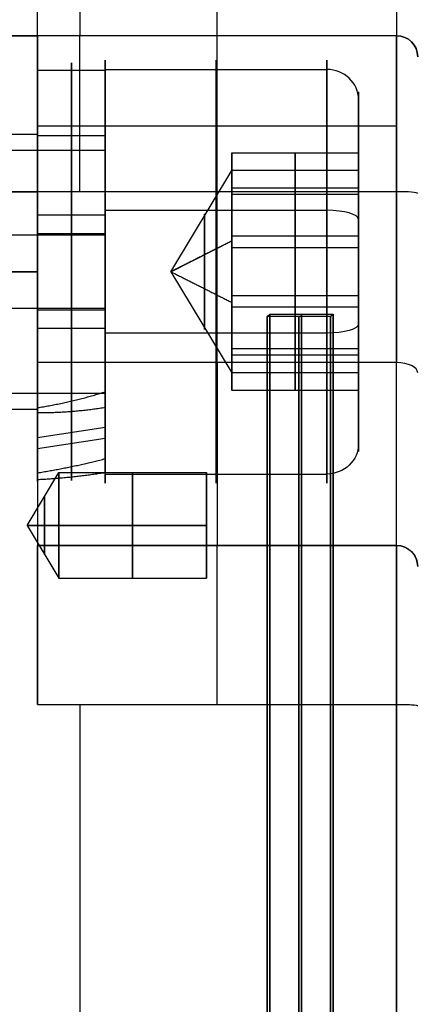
# Model space of a CAD drawing. Header units: millimetres. Extents: x -105 to 152, y -114 to 65.
# Tile 293 of 301: x 105 to 114, y 20 to 43. Entities that reach past the tile are written whole.
import ezdxf

# ---------------------------------------------------------------- set-up
doc = ezdxf.new("R2010")
doc.units = ezdxf.units.MM
doc.layers.add('Layer 01', color=7, linetype='Continuous', true_color=0x000000)

# ---------------------------------------------------------------- blocks, each defined once
blk = doc.blocks.new('Block 02')
at = {"layer": 'Layer 01'}
for p, q in [((113.576, 42.581, 55.243), (98.576, 42.581, 55.243)), ((105.076, 42.581, -55.243), (98.576, 42.581, -55.243)), ((105.076, 41.12, -54.327), (105.076, 42.581, -54.327)), ((106.076, 42.581, 50.989), (106.076, 42.581, 59.497)), ((106.676, 41.755, -58.393), (105.076, 41.755, -58.393)), ((106.676, 41.784, -55.6), (111.926, 41.784, -55.6)), ((106.676, 41.784, -55.6), (106.676, 41.727, -55.617)), ((112.676, 41.067, -55.818), (112.676, 39.392, -56.326)), ((98.576, 40.25, -57.053), (105.076, 40.25, -57.053)), ((106.676, 40.215, -57.959), (105.076, 40.215, -57.959)), ((106.676, 40.196, -56.082), (106.676, 39.871, -56.181)), ((98.551, 39.871, -56.181), (106.676, 39.871, -56.181)), ((109.676, 39.724, -57.42), (109.676, 39.46, -57.501)), ((111.176, 39.812, -57.707), (111.176, 38.973, -54.945)), ((111.176, 37.839, -59.815), (111.176, 39.812, -57.707)), ((108.233, 37, -57.053), (109.676, 39.392, -56.326)), ((109.676, 39.391, -57.783), (109.676, 39.477, -58.065)), ((112.676, 39.392, -56.326), (109.676, 39.392, -56.326)), ((105.076, 38.769, -54.327), (105.076, 38.93, -54.327)), ((109.676, 39.078, -55.29), (109.676, 38.842, -55.362)), ((111.176, 38.973, -54.945), (111.176, 36.161, -54.29)), ((112.676, 38.825, -58.761), (109.676, 38.825, -58.761)), ((106.676, 38.436, -61.779), (106.676, 38.453, -61.837)), ((109.676, 38.611, -58.99), (109.676, 38.562, -59.005)), ((109.676, 38.27, -54.781), (109.676, 38.314, -54.925)), ((112.676, 37.839, -59.815), (112.676, 38.235, -61.119)), ((106.676, 37.872, -59.923), (106.676, 37.971, -60.248)), ((108.233, 37, -57.053), (109.676, 37.727, -59.445)), ((109.676, 37.681, -59.458), (109.676, 37.785, -59.802)), ((111.176, 35.027, -59.16), (111.176, 37.839, -59.815)), ((112.676, 37.567, -54.618), (109.676, 37.567, -54.618)), ((109.676, 37.262, -54.547), (109.676, 37.213, -54.562)), ((108.233, 37, -57.053), (109.676, 34.608, -57.779)), ((109.676, 36.787, -59.544), (109.676, 36.738, -59.558)), ((112.676, 36.433, -59.487), (109.676, 36.433, -59.487)), ((105.076, 36.258, -50.946), (105.076, 36.258, -52.169)), ((105.076, 36.258, -53.796), (105.076, 36.258, -53.888)), ((105.076, 36.258, -60.217), (105.076, 36.258, -60.309)), ((105.076, 36.258, -61.937), (105.076, 36.258, -63.684)), ((106.676, 36.029, -53.857), (106.676, 36.128, -54.182)), ((109.676, 36.215, -54.303), (109.676, 36.319, -54.647)), ((111.176, 36.161, -54.29), (111.176, 34.188, -56.398)), ((112.676, 35.765, -52.986), (112.676, 36.161, -54.29)), ((110.515, 35.939), (110.576, 36)), ((112.015, 35.939), (110.515, 35.939)), ((110.576, 36), (112.076, 36)), ((112.015, 35.939), (112.076, 36)), ((106.676, 35.66, -61.807), (105.076, 35.66, -61.807)), ((109.676, 35.686, -59.18), (109.676, 35.73, -59.324)), ((106.676, 35.547, -52.268), (106.676, 35.564, -52.326)), ((109.676, 35.438, -55.101), (109.676, 35.389, -55.116)), ((105.076, 35.07, -54.327), (105.076, 35.231, -54.327)), ((112.676, 35.175, -55.344), (109.676, 35.175, -55.344)), ((109.676, 35.158, -58.743), (109.676, 34.922, -58.815)), ((111.176, 34.188, -56.398), (111.176, 35.027, -59.16)), ((109.676, 34.523, -56.04), (109.676, 34.609, -56.323)), ((112.676, 34.608, -57.779), (109.676, 34.608, -57.779)), ((109.676, 34.54, -56.605), (109.676, 34.276, -56.685)), ((112.676, 34.608, -57.779), (112.676, 32.933, -58.288)), ((98.551, 34.129, -57.924), (106.676, 34.129, -57.924)), ((106.676, 34.129, -57.924), (106.676, 33.804, -58.023)), ((105.878, 33.942, -55.709), (105.878, 32.392, -55.272)), ((98.576, 33.75, -57.053), (105.076, 33.75, -57.053)), ((105.874, 33.691, -56.601), (105.874, 32.141, -56.164)), ((105.076, 33.076, -55.947), (106.676, 33.327, -55.058)), ((106.676, 33.059, -55.942), (105.076, 32.808, -56.831)), ((105.076, 32.036, -54.327), (105.076, 32.88, -54.327)), ((104.825, 31, 31), (105.576, 32.25, 31)), ((104.825, 31, -31), (105.576, 32.25, -31)), ((105.576, 32.25, 31), (109.076, 32.25, 31)), ((105.576, 32.25, -31), (109.076, 32.25, -31)), ((106.676, 32.273, -58.488), (106.676, 32.216, -58.506)), ((106.676, 32.216, -58.506), (111.926, 32.216, -58.506)), ((109.076, 29.75, 31), (109.076, 32.25, 31)), ((109.076, 29.75, -31), (109.076, 32.25, -31)), ((104.825, 31, 31), (105.576, 29.75, 31)), ((104.825, 31, -31), (105.576, 29.75, -31)), ((109.076, 31, 29.75), (109.076, 31, 32.25)), ((109.076, 31, -32.25), (109.076, 31, -29.75)), ((113.576, 30.526, -59.743), (105.076, 30.526, -59.743)), ((109.326, 30.526, -59.163), (109.326, 30.526, -60.324)), ((105.576, 29.75, 31), (109.076, 29.75, 31)), ((105.576, 29.75, -31), (109.076, 29.75, -31))]:
    blk.add_line(p, q, dxfattribs=at)
at = {"layer": 'Layer 01', "extrusion": (-1, -2.8148e-15, 3.49386e-15)}
blk.add_arc((-51.081, -50.989, -105.076), 8.5, 360, 51.1436, dxfattribs=at)
at = {"layer": 'Layer 01', "extrusion": (1, -8.23456e-15, 1.02211e-14)}
blk.add_arc((-4.474, 17.967, 105.076), 80.051, 299.42233, 308.85636, dxfattribs=at)
at = {"layer": 'Layer 01', "extrusion": (-1, 1.9573e-28, -2.88665e-28)}
blk.add_arc((4.474, 17.967, -113.576), 80.051, 231.14364, 240.57767, dxfattribs=at)
at = {"layer": 'Layer 01', "extrusion": (-1, 0, 0)}
for centre, radius, start, end in [((-51.081, 50.989, -106.076), 8.5, 321.2267, 0), ((-37, -57.053, -105.876), 4.94, 105.7411, 285.7411), ((-38.581, 59.497, -106.076), 4, 94.4612, 180), ((-37, -57.053, -112.676), 4.25, 73.1055, 253.1055), ((-37, -57.053, -105.876), 3.34, 105.7411, 285.7411), ((-37, -57.053, -105.876), 4.94, 21.1059, 105.7411), ((-37, -57.053, -112.676), 4.25, 253.1055, 73.1055), ((-37, -57.053, -105.876), 3.34, 23.6898, 105.7411), ((-37, -57.053, -105.876), 3.34, 285.7411, 7.7923), ((0, 0, -111.265), 35.939, 90, 270), ((-37, -57.053, -105.876), 4.94, 285.7411, 10.3762)]:
    blk.add_arc(centre, radius, start, end, dxfattribs=at)
at = {"layer": 'Layer 01', "extrusion": (-1, 1.59636e-29, 5.61748e-30)}
blk.add_arc((-51.081, 50.989, -113.576), 8.5, 321.2267, 0, dxfattribs=at)
at = {"layer": 'Layer 01', "extrusion": (-1, 2.9965e-16, -3.84069e-15)}
blk.add_arc((-38.581, -59.497, -105.076), 4, 180, 265.5388, dxfattribs=at)
at = {"layer": 'Layer 01', "extrusion": (1, -5.18119e-16, -1.34835e-15)}
blk.add_arc((37, -57.053, 105.076), 4.94, 254.2589, 74.2589, dxfattribs=at)
at = {"layer": 'Layer 01', "extrusion": (1, 1.70268e-16, 5.17134e-17)}
for radius, start, end in [(5, 286.8945, 106.8945), (3, 286.8945, 106.8945), (5, 106.8945, 286.8945)]:
    blk.add_arc((37, -57.053, 106.676), radius, start, end, dxfattribs=at)
at = {"layer": 'Layer 01', "extrusion": (-1, 1.2791e-16, -3.60528e-17)}
for radius in [4.94, 3.34]:
    blk.add_arc((-37, -57.053, -106.676), radius, 105.7411, 285.7411, dxfattribs=at)
at = {"layer": 'Layer 01', "extrusion": (1, 0, 0)}
for centre, radius, start, end in [((37, -57.053, 109.301), 5, 286.8945, 106.8945), ((37, -57.053, 109.027), 1.375, 286.8945, 106.8945), ((37, -57.053, 109.301), 5, 106.8945, 286.8945), ((37, -57.053, 109.027), 1.375, 106.8945, 286.8945), ((39.026, -59.163, 109.326), 8.5, 119.4223, 180), ((31, 31, 107.326), 1.25, 270, 90), ((31, -31, 107.326), 1.25, 270, 90), ((31, 31, 105.238), 0.688, 270, 90), ((31, -31, 105.238), 0.688, 270, 90), ((31, 31, 105.238), 0.688, 90, 270), ((31, -31, 105.238), 0.688, 90, 270), ((31, 31, 107.326), 1.25, 90, 270), ((31, -31, 107.326), 1.25, 90, 270), ((26.527, -60.29, 109.326), 4, 273.4587, 359.5116)]:
    blk.add_arc(centre, radius, start, end, dxfattribs=at)
at = {"layer": 'Layer 01', "extrusion": (-1, -1.70268e-16, -5.17134e-17)}
for centre, radius, start, end in [((-37, -57.053, -111.926), 5, 73.1055, 253.1055), ((-37, -57.053, -112.676), 4.25, 73.1055, 253.1055), ((-37, -57.053, -111.926), 5, 253.1055, 73.1055), ((-37, -57.053, -112.676), 4.25, 253.1055, 73.1055), ((-37, -57.053, -106.676), 3, 253.1055, 73.1055)]:
    blk.add_arc(centre, radius, start, end, dxfattribs=at)
at = {"layer": 'Layer 01', "extrusion": (-1, -1.53176e-32, -1.4169e-32)}
blk.add_arc((-38.581, 59.497, -113.576), 4, 94.4612, 180, dxfattribs=at)
at = {"layer": 'Layer 01'}
for centre, start in [((113.576, 42.081, 59.497), 0), ((113.576, 42.081, 50.989), 360), ((113.576, 30.026, -59.163), 360)]:
    blk.add_arc(centre, 0.5, start, 90, dxfattribs=at)
at = {"layer": 'Layer 01', "extrusion": (0, 0, -1)}
for centre in [(-113.576, 42.081, -55.243), (-113.576, 30.026, 59.743)]:
    blk.add_arc(centre, 0.5, 90, 180, dxfattribs=at)
at = {"layer": 'Layer 01', "extrusion": (-1.77947e-16, -0.29061, 0.956842)}
blk.add_arc((111.926, 23.073, -65.343), 0.75, 360, 90, dxfattribs=at)
at = {"layer": 'Layer 01', "extrusion": (1, -7.05046e-16, -2.01154e-15)}
blk.add_arc((37, -57.053, 105.076), 3.34, 254.2589, 74.2589, dxfattribs=at)
at = {"layer": 'Layer 01', "extrusion": (-1, 3.09204e-29, -2.18629e-15)}
blk.add_arc((-37, -57.053, -105.076), 3.25, 90, 270, dxfattribs=at)
at = {"layer": 'Layer 01', "extrusion": (-1, -8.70823e-16, 2.02735e-16)}
blk.add_arc((-37, -57.053, -109.676), 2.5, 163.1055, 223.1055, dxfattribs=at)
at = {"layer": 'Layer 01', "extrusion": (-1, 1.70268e-16, -5.6061e-16)}
blk.add_arc((-37, -57.053, -109.676), 2.5, 103.1055, 163.1055, dxfattribs=at)
at = {"layer": 'Layer 01', "extrusion": (-1, 5.15355e-15, -9.61262e-14)}
blk.add_arc((0, 435, -105.076), 500, 265.53885, 266.93118, dxfattribs=at)
at = {"layer": 'Layer 01', "extrusion": (-1, 7.29685e-16, 9.35256e-15)}
blk.add_arc((0, -435, -113.576), 500, 90, 94.46116, dxfattribs=at)
at = {"layer": 'Layer 01', "extrusion": (8.237e-15, -0.99697, 0.077783)}
blk.add_arc((113.576, 65.818, -33.836), 0.5, 0, 90, dxfattribs=at)
at = {"layer": 'Layer 01', "extrusion": (-1, 3.14596e-16, -5.05528e-16)}
blk.add_arc((-37, -57.053, -109.676), 2.5, 223.1055, 253.1055, dxfattribs=at)
at = {"layer": 'Layer 01', "extrusion": (-4.36688e-15, 0.956842, 0.29061)}
blk.add_arc((-111.926, -69.593, 18.823), 0.75, 180, 270, dxfattribs=at)
at = {"layer": 'Layer 01', "extrusion": (1, 2.76881e-15, -7.80418e-16)}
blk.add_arc((37, -57.053, 105.076), 4.94, 74.2589, 164.2589, dxfattribs=at)
at = {"layer": 'Layer 01', "extrusion": (-1, -1.95705e-16, -3.92205e-16)}
blk.add_arc((-37, -57.053, -106.676), 4.94, 26.5186, 105.7411, dxfattribs=at)
at = {"layer": 'Layer 01', "extrusion": (1, 3.76929e-15, -5.72555e-16)}
blk.add_arc((37, -57.053, 105.076), 3.34, 74.2589, 164.2589, dxfattribs=at)
at = {"layer": 'Layer 01', "extrusion": (-1, -2.19375e-16, -3.53857e-16)}
blk.add_arc((-37, -57.053, -106.676), 3.34, 31.7969, 105.7411, dxfattribs=at)
at = {"layer": 'Layer 01', "extrusion": (-1, 1.77343e-17, -5.36148e-16)}
for start, end in [(253.1055, 283.1055), (73.1055, 103.1055)]:
    blk.add_arc((-37, -57.053, -109.676), 2.5, start, end, dxfattribs=at)
at = {"layer": 'Layer 01', "extrusion": (1, -3.09204e-29, 0)}
for centre, radius, start, end in [((0, 0, 111.326), 36, 270, 90), ((31, 31, 105.576), 1.25, 90, 270), ((31, -31, 105.576), 1.25, 90, 270)]:
    blk.add_arc(centre, radius, start, end, dxfattribs=at)
at = {"layer": 'Layer 01', "extrusion": (-1, 3.09204e-29, 2.18629e-15)}
blk.add_arc((-37, -57.053, -105.076), 3.25, 270, 90, dxfattribs=at)
at = {"layer": 'Layer 01', "extrusion": (-1, -9.48763e-17, -1.01367e-16)}
blk.add_arc((-37, -57.053, -109.676), 2.5, 283.1055, 343.1055, dxfattribs=at)
at = {"layer": 'Layer 01', "extrusion": (1, -1.75802e-16, -1.33862e-16)}
blk.add_arc((37, -57.053, 105.076), 3.34, 180.3148, 254.2589, dxfattribs=at)
at = {"layer": 'Layer 01', "extrusion": (-1, 3.54031e-31, 1.98339e-31)}
blk.add_arc((-37, -57.053, -106.676), 3.34, 285.7411, 15.7411, dxfattribs=at)
at = {"layer": 'Layer 01', "extrusion": (-1, -3.63264e-16, 5.83734e-16)}
blk.add_arc((-37, -57.053, -109.676), 2.5, 43.1055, 73.1055, dxfattribs=at)
at = {"layer": 'Layer 01', "extrusion": (1, -3.09204e-29, -6.62699e-87)}
for centre, radius in [((0, 0, 110.515), 35.939), ((0, 0, 110.576), 36)]:
    blk.add_arc(centre, radius, 270, 90, dxfattribs=at)
at = {"layer": 'Layer 01', "extrusion": (-1, 2.33222e-16, 3.9542e-16)}
blk.add_arc((0, 0, -112.015), 35.939, 90, 270, dxfattribs=at)
at = {"layer": 'Layer 01', "extrusion": (-1, 2.33222e-16, 3.94746e-16)}
blk.add_arc((0, 0, -112.076), 36, 90, 270, dxfattribs=at)
at = {"layer": 'Layer 01', "extrusion": (-1, -3.55714e-15, 2.83984e-16)}
blk.add_arc((-37, -57.053, -105.076), 4.94, 285.7411, 4.9635, dxfattribs=at)
at = {"layer": 'Layer 01', "extrusion": (-1, 2.4481e-31, 1.3715e-31)}
blk.add_arc((-37, -57.053, -106.676), 4.94, 285.7411, 15.7411, dxfattribs=at)
at = {"layer": 'Layer 01', "extrusion": (8.73006e-29, -0.956842, -0.29061)}
blk.add_arc((111.926, -61.093, -18.823), 0.75, 360, 90, dxfattribs=at)
at = {"layer": 'Layer 01', "extrusion": (-1, -2.17706e-16, 5.06837e-17)}
blk.add_arc((-37, -57.053, -109.676), 2.5, 343.1055, 43.1055, dxfattribs=at)
at = {"layer": 'Layer 01', "extrusion": (1, 3.28618e-15, 2.24929e-29)}
blk.add_arc((39.026, -59.163, 105.076), 8.5, 119.4223, 180, dxfattribs=at)
at = {"layer": 'Layer 01', "extrusion": (-1, 1.3003e-29, -7.59492e-30)}
blk.add_arc((-39.026, -59.163, -113.576), 8.5, 360, 60.5777, dxfattribs=at)
at = {"layer": 'Layer 01', "extrusion": (3.14724e-29, 0.871022, 0.491243)}
blk.add_arc((-113.576, -61.703, 4.93), 0.5, 180, 270, dxfattribs=at)
at = {"layer": 'Layer 01', "extrusion": (-1.77947e-16, 0.29061, -0.956842)}
blk.add_arc((-111.926, 14.573, 65.343), 0.75, 180, 270, dxfattribs=at)
at = {"layer": 'Layer 01', "extrusion": (-1, 3.09204e-29, 0)}
for centre in [(-31, 31, -105.576), (-31, -31, -105.576)]:
    blk.add_arc(centre, 1.25, 90, 270, dxfattribs=at)
at = {"layer": 'Layer 01', "extrusion": (-1, 2.33222e-16, -5.68434e-15)}
for centre in [(-31, -31, -109.076), (-31, 31, -109.076)]:
    blk.add_arc(centre, 1.25, 90, 270, dxfattribs=at)
at = {"layer": 'Layer 01', "extrusion": (-1, 2.33222e-16, 5.68434e-15)}
for centre in [(-31, 31, -109.076), (-31, -31, -109.076)]:
    blk.add_arc(centre, 1.25, 270, 90, dxfattribs=at)
at = {"layer": 'Layer 01', "extrusion": (1, -3.81521e-15, 3.25256e-17)}
blk.add_arc((26.527, -60.29, 105.076), 4, 273.4587, 359.5116, dxfattribs=at)
at = {"layer": 'Layer 01', "extrusion": (-1, 3.2951e-33, -3.12856e-33)}
blk.add_arc((-26.527, -60.29, -113.576), 4, 180.4884, 266.5413, dxfattribs=at)
at = {"layer": 'Layer 01', "extrusion": (-1, 3.12361e-29, -1.16609e-27)}
blk.add_arc((0, 435, -113.576), 500, 266.93118, 270, dxfattribs=at)
at = {"layer": 'Layer 01'}
for points, weights, degree in [([(109.326, 34.851, -51.759), (109.326, 40.604, -48.514), (109.326, 45.748, -44.37)], [0.999291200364, 0.995906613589, 0.999291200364], 2), ([(105.076, 33.785, -56.146), (105.618, 33.87, -55.845), (106.155, 33.996, -55.559), (106.676, 34.161, -55.293)], [1, 0.993466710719, 0.993466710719, 1], 3), ([(106.676, 33.785, -56.146), (106.134, 33.7, -56.448), (105.597, 33.658, -56.758), (105.076, 33.66, -57.071)], [1, 0.993466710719, 0.993466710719, 1], 3), ([(105.076, 32.245, -55.712), (105.613, 32.329, -55.414), (106.148, 32.441, -55.125), (106.676, 32.58, -54.847)], [1, 0.997053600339, 0.997053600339, 1], 3), ([(106.676, 32.245, -55.712), (106.139, 32.161, -56.011), (105.604, 32.105, -56.316), (105.076, 32.079, -56.625)], [1, 0.997053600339, 0.997053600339, 1], 3), ([(106.076, 26.768, -64.283), (106.076, -6.013, -66.04), (106.076, -38.743, -63.497)], [0.999145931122, 0.997396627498, 0.999942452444], 2)]:
    blk.add_rational_spline(points, weights, degree=degree, dxfattribs=at)
for points in [[(98.576, 42.581, -50.989), (101.826, 42.581, -50.989), (105.076, 42.581, -50.989)], [(113.576, 42.581, 59.497), (106.076, 42.581, 59.497), (98.576, 42.581, 59.497)], [(113.576, 42.581, 50.989), (106.076, 42.581, 50.989), (98.576, 42.581, 50.989)], [(98.576, 42.581, -59.497), (101.826, 42.581, -59.497), (105.076, 42.581, -59.497)], [(105.076, 42.581, -59.497), (105.076, 42.581, -55.243), (105.076, 42.581, -50.989)], [(113.576, 42.581, 50.989), (113.576, 42.581, 55.243), (113.576, 42.581, 59.497)], [(105.076, 40.452, -48.289), (109.326, 40.452, -48.289), (113.576, 40.452, -48.289)], [(109.676, 39.392, -56.326), (109.676, 39.602, -57.017), (109.676, 39.812, -57.707)], [(109.676, 39.812, -57.707), (111.176, 39.812, -57.707), (112.676, 39.812, -57.707)], [(109.676, 39.812, -57.707), (109.676, 39.318, -58.234), (109.676, 38.825, -58.761)], [(112.676, 39.812, -57.707), (112.676, 39.392, -56.326), (112.676, 38.973, -54.945)], [(112.676, 37.839, -59.815), (112.676, 38.825, -58.761), (112.676, 39.812, -57.707)], [(109.676, 38.973, -54.945), (109.676, 39.182, -55.636), (109.676, 39.392, -56.326)], [(113.576, 38.892, 63.485), (106.076, 38.892, 63.485), (98.576, 38.892, 63.485)], [(98.576, 38.892, -63.485), (101.826, 38.892, -63.485), (105.076, 38.892, -63.485)], [(112.676, 38.973, -54.945), (111.176, 38.973, -54.945), (109.676, 38.973, -54.945)], [(109.676, 37.567, -54.618), (109.676, 38.27, -54.781), (109.676, 38.973, -54.945)], [(112.676, 38.973, -54.945), (112.676, 37.567, -54.618), (112.676, 36.161, -54.29)], [(109.676, 38.825, -58.761), (109.676, 38.332, -59.288), (109.676, 37.839, -59.815)], [(106.676, 38.453, -61.837), (109.301, 38.453, -61.837), (111.926, 38.453, -61.837)], [(106.676, 38.34, -52.298), (105.876, 38.34, -52.298), (105.076, 38.34, -52.298)], [(98.551, 37.872, -59.923), (102.614, 37.872, -59.923), (106.676, 37.872, -59.923)], [(105.076, 37.906, -53.838), (105.876, 37.906, -53.838), (106.676, 37.906, -53.838)], [(109.676, 37.727, -59.445), (108.954, 37.363, -58.249), (108.233, 37, -57.053)], [(112.676, 37.839, -59.815), (111.176, 37.839, -59.815), (109.676, 37.839, -59.815)], [(109.676, 37.839, -59.815), (109.676, 37.136, -59.651), (109.676, 36.433, -59.487)], [(112.676, 35.027, -59.16), (112.676, 36.433, -59.487), (112.676, 37.839, -59.815)], [(109.676, 36.161, -54.29), (109.676, 36.864, -54.454), (109.676, 37.567, -54.618)], [(105.076, 37, -53.803), (101.826, 37, -53.803), (98.576, 37, -53.803)], [(98.576, 37, -60.303), (101.826, 37, -60.303), (105.076, 37, -60.303)], [(108.233, 37, -57.053), (108.954, 36.637, -55.857), (109.676, 36.273, -54.661)], [(109.676, 36.433, -59.487), (109.676, 35.73, -59.324), (109.676, 35.027, -59.16)], [(106.676, 36.128, -54.182), (102.614, 36.128, -54.182), (98.551, 36.128, -54.182)], [(106.676, 36.094, -60.267), (105.876, 36.094, -60.267), (105.076, 36.094, -60.267)], [(112.676, 36.161, -54.29), (111.176, 36.161, -54.29), (109.676, 36.161, -54.29)], [(109.676, 35.175, -55.344), (109.676, 35.668, -54.817), (109.676, 36.161, -54.29)], [(112.676, 36.161, -54.29), (112.676, 35.175, -55.344), (112.676, 34.188, -56.398)], [(106.676, 35.66, -61.807), (105.876, 35.66, -61.807), (105.076, 35.66, -61.807)], [(111.926, 35.547, -52.268), (109.301, 35.547, -52.268), (106.676, 35.547, -52.268)], [(109.676, 34.188, -56.398), (109.676, 34.682, -55.871), (109.676, 35.175, -55.344)], [(112.676, 35.027, -59.16), (111.176, 35.027, -59.16), (109.676, 35.027, -59.16)], [(109.676, 35.027, -59.16), (109.676, 34.818, -58.47), (109.676, 34.608, -57.779)], [(112.676, 34.188, -56.398), (112.676, 34.608, -57.779), (112.676, 35.027, -59.16)], [(113.576, 34.851, -51.759), (109.326, 34.851, -51.759), (105.076, 34.851, -51.759)], [(109.676, 34.608, -57.779), (109.676, 34.398, -57.089), (109.676, 34.188, -56.398)], [(106.676, 34.161, -55.293), (106.676, 33.371, -55.07), (106.676, 32.58, -54.847)], [(112.676, 34.188, -56.398), (111.176, 34.188, -56.398), (109.676, 34.188, -56.398)], [(105.076, 33.785, -56.146), (105.076, 33.015, -55.929), (105.076, 32.245, -55.712)], [(106.676, 32.245, -55.712), (106.676, 33.015, -55.929), (106.676, 33.785, -56.146)], [(105.076, 32.079, -56.625), (105.076, 32.869, -56.848), (105.076, 33.66, -57.071)], [(104.825, 31, 31), (105.201, 31, 31.625), (105.576, 31, 32.25)], [(104.825, 31, 31), (105.201, 31, 30.375), (105.576, 31, 29.75)], [(104.825, 31, -31), (105.201, 31, -31.625), (105.576, 31, -32.25)], [(105.576, 31, -29.75), (105.201, 31, -30.375), (104.825, 31, -31)], [(109.076, 31, 32.25), (107.326, 31, 32.25), (105.576, 31, 32.25)], [(105.576, 31, 29.75), (107.326, 31, 29.75), (109.076, 31, 29.75)], [(109.076, 31, -29.75), (107.326, 31, -29.75), (105.576, 31, -29.75)], [(105.576, 31, -32.25), (107.326, 31, -32.25), (109.076, 31, -32.25)], [(105.076, 30.526, -60.324), (109.326, 30.526, -60.324), (113.576, 30.526, -60.324)], [(105.076, 30.526, -59.163), (109.326, 30.526, -59.163), (113.576, 30.526, -59.163)], [(105.076, 30.526, -60.324), (105.076, 30.526, -59.743), (105.076, 30.526, -59.163)], [(113.576, 30.526, -59.163), (113.576, 30.526, -59.743), (113.576, 30.526, -60.324)], [(105.076, 26.768, -64.283), (109.326, 26.768, -64.283), (113.576, 26.768, -64.283)]]:
    blk.add_open_spline(points, degree=2, dxfattribs=at)
for points, knots in [([(113.576, 30.526, -60.324), (113.708, 30.526, -60.324), (113.837, 30.472, -60.324), (114.022, 30.288, -60.323), (114.076, 30.157, -60.323), (114.076, 30.026, -60.322)], [-0.8052113, -0.8052113, -0.8052113, -0.8052113, -0.4026057, -0.4026057, 0, 0, 0, 0]), ([(113.576, 26.768, -64.283), (113.708, 26.768, -64.283), (113.837, 26.765, -64.229), (114.022, 26.754, -64.045), (114.076, 26.747, -63.914), (114.076, 26.739, -63.784)], [0, 0, 0, 0, 0.4026076, 0.4026076, 0.8052153, 0.8052153, 0.8052153, 0.8052153])]:
    blk.add_open_spline(points, degree=3, knots=knots, dxfattribs=at)

msp = doc.modelspace()

# ---------------------------------------------------------------- block references
at = {"layer": 'Layer 01'}
msp.add_blockref('Block 02', (0, 0), dxfattribs=at)

doc.saveas('drawing.dxf')
